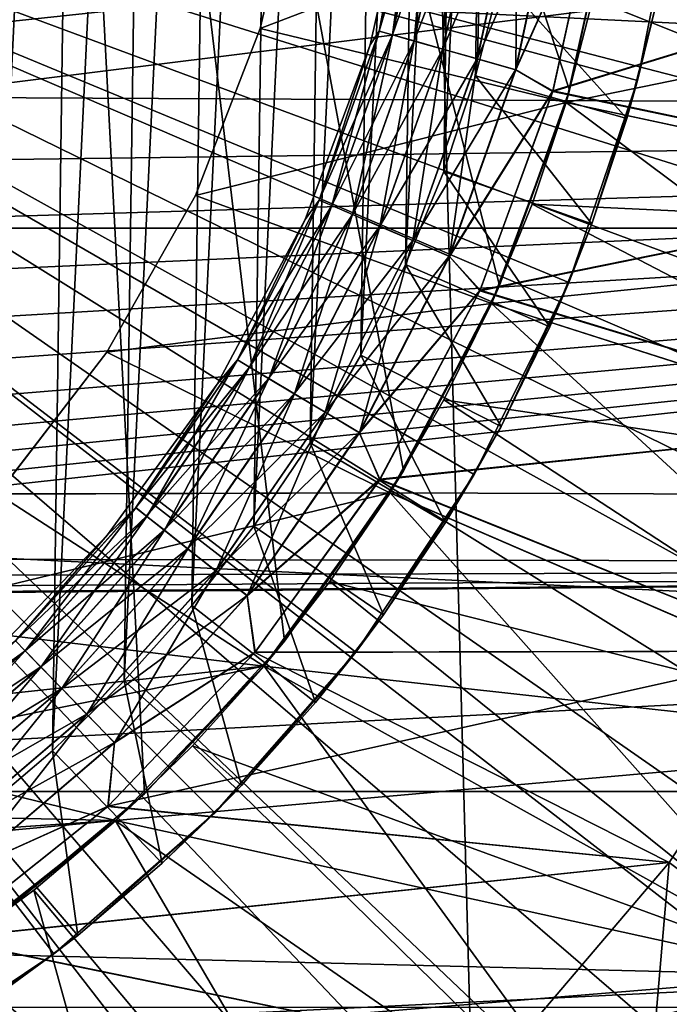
# Model space of a CAD drawing. Header units: metres. Extents: x -104 to 104, y -68 to 90.
# Tile 304 of 656: x 1.53 to 2.56, y -5.86 to -4.29. Entities that reach past the tile are written whole.
import ezdxf

# ---------------------------------------------------------------- set-up
doc = ezdxf.new("R2010")
doc.units = ezdxf.units.M
doc.layers.add('solid_FIT-BATH-153_SW0002', color=7, linetype='CONTINUOUS')

msp = doc.modelspace()

# ---------------------------------------------------------------- linework, layer by layer
at = {"layer": 'solid_FIT-BATH-153_SW0002'}
for points in [[(3, -33.664112, 59.796501), (-3, 21.43195, 59.796501), (-1.503199, 21.284964, 59.796501)], [(3, -33.664112, 59.796501), (-3, -33.664112, 59.796501), (-3, 21.43195, 59.796501)], [(3, -33.664112, 59.796501), (1.506204, 21.28516, 59.796501), (3, 21.43195, 59.796501)], [(3, -33.664112, 59.796501), (-1.503199, 21.284964, 59.796501), (0, 21.235888, 59.796501)], [(3, -33.664112, 59.796501), (0, 21.235888, 59.796501), (1.506204, 21.28516, 59.796501)], [(3, 18.675392, 72.796501), (-3, -33.664112, 72.796501), (3, -33.664112, 72.796501)], [(-3, 18.675392, 72.796501), (-3, -33.664112, 72.796501), (3, 18.675392, 72.796501)], [(1.527979, -1.735405, -9.892174), (1.471724, -5.73501, -9.892174), (1.471724, -5.73501, -14.092174)], [(1.527979, -1.735405, -9.892174), (1.726351, -5.522289, -9.892174), (1.471724, -5.73501, -9.892174)], [(1.527979, -1.735405, -14.092174), (1.527979, -1.735405, -9.892174), (1.471724, -5.73501, -14.092174)], [(1.471812, -5.728782, -14.163383), (1.527979, -1.735405, -14.092174), (1.471724, -5.73501, -14.092174)], [(1.471812, -5.728782, -14.163383), (1.527892, -1.741634, -14.163383), (1.527979, -1.735405, -14.092174)], [(1.527979, -1.735405, -9.892174), (2.47304, -4.079985, -9.892174), (2.403327, -4.402458, -9.892174)], [(1.527979, -1.735405, -9.892174), (2.403327, -4.402458, -9.892174), (2.291496, -4.713557, -9.892174)], [(1.527979, -1.735405, -9.892174), (2.291496, -4.713557, -9.892174), (2.1389, -5.00831, -9.892174)], [(1.527979, -1.735405, -9.892174), (2.1389, -5.00831, -9.892174), (1.949426, -5.279212, -9.892174)], [(1.527979, -1.735405, -9.892174), (1.949426, -5.279212, -9.892174), (1.726351, -5.522289, -9.892174)], [(1.457348, -5.557565, 31.907827), (1.628138, -2.019548, 31.907827), (1.508513, -1.912292, 31.907827)], [(1.457348, -5.557565, 31.907827), (1.57991, -5.453731, 31.907827), (1.628138, -2.019548, 31.907827)], [(1.57991, -5.453731, 31.907827), (1.739541, -2.134113, 31.907827), (1.628138, -2.019548, 31.907827)], [(1.57991, -5.453731, 31.907827), (1.694475, -5.342346, 31.907827), (1.739541, -2.134113, 31.907827)], [(1.694475, -5.342346, 31.907827), (1.843372, -2.256652, 31.907827), (1.739541, -2.134113, 31.907827)], [(1.694475, -5.342346, 31.907827), (1.801711, -5.222765, 31.907827), (1.843372, -2.256652, 31.907827)], [(1.801711, -5.222765, 31.907827), (1.938646, -2.385909, 31.907827), (1.843372, -2.256652, 31.907827)], [(1.801711, -5.222765, 31.907827), (1.900583, -5.09623, 31.907827), (1.938646, -2.385909, 31.907827)], [(1.900583, -5.09623, 31.907827), (2.024498, -2.520952, 31.907827), (1.938646, -2.385909, 31.907827)], [(1.900583, -5.09623, 31.907827), (1.990189, -4.963662, 31.907827), (2.024498, -2.520952, 31.907827)], [(1.990189, -4.963662, 31.907827), (2.10145, -2.66251, 31.907827), (2.024498, -2.520952, 31.907827)], [(1.990189, -4.963662, 31.907827), (2.071075, -4.824347, 31.907827), (2.10145, -2.66251, 31.907827)], [(2.071075, -4.824347, 31.907827), (2.168531, -2.808635, 31.907827), (2.10145, -2.66251, 31.907827)], [(2.071075, -4.824347, 31.907827), (2.142223, -4.680187, 31.907827), (2.168531, -2.808635, 31.907827)], [(2.142223, -4.680187, 31.907827), (2.2251, -2.958257, 31.907827), (2.168531, -2.808635, 31.907827)], [(2.142223, -4.680187, 31.907827), (2.202969, -4.532225, 31.907827), (2.2251, -2.958257, 31.907827)], [(2.202969, -4.532225, 31.907827), (2.27153, -3.112083, 31.907827), (2.2251, -2.958257, 31.907827)], [(2.202969, -4.532225, 31.907827), (2.253704, -4.379769, 31.907827), (2.27153, -3.112083, 31.907827)], [(2.253704, -4.379769, 31.907827), (2.293877, -4.224632, 31.907827), (2.27153, -3.112083, 31.907827)], [(9.205288, -4.622046, -36.203499), (-9.25, -3.714112, -36.203499), (9.25, -3.714112, -36.203499)], [(-9.20529, -4.622032, -36.203499), (-9.25, -3.714112, -36.203499), (9.205288, -4.622046, -36.203499)], [(0, -3.714112, 36.907825), (1.838655, -5.552413, 35.345589), (1.582536, -5.777018, 35.345589)], [(0, -3.714112, 36.907825), (1.582536, -5.777018, 35.345589), (1.300216, -5.965653, 35.345589)], [(0, -3.714112, 36.907825), (2.062801, -5.296785, 35.345589), (1.838655, -5.552413, 35.345589)], [(0, -3.714112, 36.907825), (2.251579, -5.014264, 35.345589), (2.062801, -5.296785, 35.345589)], [(0, -3.714112, 36.907825), (2.402163, -4.708905, 35.345589), (2.251579, -5.014264, 35.345589)], [(0, -3.714112, 36.907825), (2.511424, -4.386979, 35.345589), (2.402163, -4.708905, 35.345589)], [(0, -3.714112, 36.907825), (2.577745, -4.053564, 35.345589), (2.511424, -4.386979, 35.345589)], [(0, -3.714112, 38.063175), (8.365584, -4.5648, 37.916401), (8.397934, -4.140002, 37.916401)], [(0, -3.714112, 38.063175), (8.236603, -5.406758, 37.916401), (8.311762, -4.987413, 37.916401)], [(0, -3.714112, 38.063175), (8.023104, -6.231349, 37.916401), (8.140301, -5.821759, 37.916401)], [(0, -3.714112, 38.063175), (7.727279, -7.030109, 37.916401), (7.885312, -6.634477, 37.916401)], [(0, -3.714112, 38.063175), (7.352163, -7.794844, 37.916401), (7.54941, -7.41723, 37.916401)], [(0, -3.714112, 38.063175), (6.901606, -8.517706, 37.916401), (7.136043, -8.161983, 37.916401)], [(0, -3.714112, 38.063175), (8.311762, -4.987413, 37.916401), (8.365584, -4.5648, 37.916401)], [(0, -3.714112, 38.063175), (8.140301, -5.821759, 37.916401), (8.236603, -5.406758, 37.916401)], [(0, -3.714112, 38.063175), (7.885312, -6.634477, 37.916401), (8.023104, -6.231349, 37.916401)], [(0, -3.714112, 38.063175), (7.54941, -7.41723, 37.916401), (7.727279, -7.030109, 37.916401)], [(0, -3.714112, 38.063175), (7.136043, -8.161983, 37.916401), (7.352163, -7.794844, 37.916401)], [(0, -3.714112, 38.063175), (6.649452, -8.861097, 37.916401), (6.901606, -8.517706, 37.916401)], [(0, -3.714112, 38.063175), (6.38023, -9.191278, 37.916401), (6.649452, -8.861097, 37.916401)], [(0, -3.714112, 38.063175), (6.09463, -9.507398, 37.916401), (6.38023, -9.191278, 37.916401)], [(0, -3.714112, 38.063175), (5.793386, -9.808646, 37.916401), (6.09463, -9.507398, 37.916401)], [(0, -3.714112, 38.063175), (5.477271, -10.094252, 37.916401), (5.793386, -9.808646, 37.916401)], [(0, -3.714112, 38.063175), (5.147096, -10.36348, 37.916401), (5.477271, -10.094252, 37.916401)], [(0, -3.714112, 38.063175), (4.447989, -10.850081, 37.916401), (4.803708, -10.615639, 37.916401)], [(0, -3.714112, 38.063175), (4.080853, -11.066208, 37.916401), (4.447989, -10.850081, 37.916401)], [(0, -3.714112, 38.063175), (3.703243, -11.263461, 37.916401), (4.080853, -11.066208, 37.916401)], [(0, -3.714112, 38.063175), (3.316125, -11.441336, 37.916401), (3.703243, -11.263461, 37.916401)], [(0, -3.714112, 38.063175), (2.920496, -11.599376, 37.916401), (3.316125, -11.441336, 37.916401)], [(0, -3.714112, 38.063175), (2.51737, -11.737174, 37.916401), (2.920496, -11.599376, 37.916401)], [(0, -3.714112, 38.063175), (2.107781, -11.854378, 37.916401), (2.51737, -11.737174, 37.916401)], [(0, -3.714112, 38.063175), (1.692783, -11.950686, 37.916401), (2.107781, -11.854378, 37.916401)], [(0, -3.714112, 38.063175), (1.273439, -12.025852, 37.916401), (1.692783, -11.950686, 37.916401)], [(0, -3.714112, 38.063175), (4.803708, -10.615639, 37.916401), (5.147096, -10.36348, 37.916401)], [(1.326868, -4.413618, -14.886429), (6.911781, -4.441632, -14.886429), (6.95, -3.714112, -14.886429)], [(1.326868, -4.413618, -14.886429), (6.95, -3.714112, -14.886429), (1.377523, -4.307738, -14.886429)], [(1.377523, -4.307738, -14.886429), (6.95, -3.714112, -14.886429), (1.419861, -4.197633, -14.886429)], [(1.910844, -4.304455, -9.392174), (1.975276, -4.027368, -9.392174), (1.910849, -4.304437, -8.592174)], [(2.471524, -4.090128, -9.392174), (1.975276, -4.027368, -9.392174), (1.910844, -4.304455, -9.392174)], [(1.910849, -4.304437, -8.592174), (1.975277, -4.027358, -8.592174), (2.471523, -4.090139, -8.592174)], [(1.975276, -4.027368, -9.392174), (1.975277, -4.027358, -8.592174), (1.910849, -4.304437, -8.592174)], [(2.085885, -4.330317, 9.107826), (2.150364, -4.040549, 9.107826), (2.100001, -4.308583, 9.174582)], [(2.150364, -4.040549, 7.707827), (2.150364, -4.040549, 9.107826), (2.085885, -4.330317, 9.107826)], [(2.085885, -4.330317, 7.707827), (2.150364, -4.040549, 7.707827), (2.085885, -4.330317, 9.107826)], [(2.099929, -4.308563, 7.641398), (2.150364, -4.040549, 7.707827), (2.085885, -4.330317, 7.707827)], [(2.099929, -4.308563, 7.641398), (2.159555, -4.029381, 7.641398), (2.150364, -4.040549, 7.707827)], [(2.181469, -4.03258, 7.577904), (2.159555, -4.029381, 7.641398), (2.099929, -4.308563, 7.641398)], [(2.121238, -4.314595, 7.577904), (2.181469, -4.03258, 7.577904), (2.099929, -4.308563, 7.641398)], [(2.100001, -4.308583, 9.174582), (2.159629, -4.029392, 9.174582), (2.121378, -4.314634, 9.238052)], [(2.150364, -4.040549, 9.107826), (2.159629, -4.029392, 9.174582), (2.100001, -4.308583, 9.174582)], [(2.216826, -4.037742, 7.520937), (2.181469, -4.03258, 7.577904), (2.121238, -4.314595, 7.577904)], [(2.155619, -4.324327, 7.520937), (2.216826, -4.037742, 7.520937), (2.121238, -4.314595, 7.577904)], [(2.159629, -4.029392, 9.174582), (2.181613, -4.032601, 9.238052), (2.121378, -4.314634, 9.238052)], [(2.121378, -4.314634, 9.238052), (2.181613, -4.032601, 9.238052), (2.155821, -4.324384, 9.294979)], [(2.263851, -4.044607, 7.473361), (2.216826, -4.037742, 7.520937), (2.155619, -4.324327, 7.520937)], [(2.181613, -4.032601, 9.238052), (2.217034, -4.037772, 9.294979), (2.155821, -4.324384, 9.294979)], [(2.155821, -4.324384, 9.294979), (2.217034, -4.037772, 9.294979), (2.201598, -4.337343, 9.342502)], [(2.217034, -4.037772, 9.294979), (2.264111, -4.044645, 9.342502), (2.201598, -4.337343, 9.342502)], [(2.201345, -4.337272, 7.473361), (2.263851, -4.044607, 7.473361), (2.155619, -4.324327, 7.520937)], [(2.32018, -4.052831, 7.437565), (2.263851, -4.044607, 7.473361), (2.201345, -4.337272, 7.473361)], [(2.256119, -4.352777, 7.437565), (2.32018, -4.052831, 7.437565), (2.201345, -4.337272, 7.473361)], [(2.201598, -4.337343, 9.342502), (2.264111, -4.044645, 9.342502), (2.256411, -4.352859, 9.378234)], [(2.382984, -4.061999, 7.415348), (2.32018, -4.052831, 7.437565), (2.256119, -4.352777, 7.437565)], [(2.264111, -4.044645, 9.342502), (2.32048, -4.052874, 9.378234), (2.256411, -4.352859, 9.378234)], [(2.256411, -4.352859, 9.378234), (2.32048, -4.052874, 9.378234), (2.317505, -4.370154, 9.400379)], [(2.32048, -4.052874, 9.378234), (2.383309, -4.062047, 9.400379), (2.317505, -4.370154, 9.400379)], [(2.511424, -4.386979, 35.345589), (2.577745, -4.053564, 35.345589), (2.538444, -4.276518, 31.657827)], [(2.317189, -4.370065, 7.415348), (2.382984, -4.061999, 7.415348), (2.256119, -4.352777, 7.437565)], [(2.448292, -4.077875, 7.407826), (2.382984, -4.061999, 7.415348), (2.317189, -4.370065, 7.415348)], [(2.317505, -4.370154, 9.400379), (2.383309, -4.062047, 9.400379), (2.448231, -4.078257, 9.407826)], [(2.376785, -4.403885, 7.407826), (2.448292, -4.077875, 7.407826), (2.317189, -4.370065, 7.415348)], [(2.317505, -4.370154, 9.400379), (2.448231, -4.078257, 9.407826), (2.376606, -4.404504, 9.407826)], [(2.376606, -4.404504, 9.407826), (2.448231, -4.078257, 9.407826), (3.168643, -4.160703, 9.407826)], [(3.168644, -4.160692, 7.407826), (2.448292, -4.077875, 7.407826), (2.376785, -4.403885, 7.407826)], [(2.403327, -4.402458, -9.892174), (2.47304, -4.079985, -9.892174), (2.471524, -4.090128, -9.392174)], [(2.397554, -4.422302, -9.392174), (2.471524, -4.090128, -9.392174), (1.910844, -4.304455, -9.392174)], [(1.910849, -4.304437, -8.592174), (2.471523, -4.090139, -8.592174), (2.397548, -4.422325, -8.592174)], [(2.397548, -4.422325, -8.592174), (2.471523, -4.090139, -8.592174), (2.397554, -4.422302, -4.192173)], [(2.397554, -4.422302, -4.192173), (2.471524, -4.090128, -4.192173), (3.465703, -4.202571, -4.192173)], [(2.471523, -4.090139, -8.592174), (2.471524, -4.090128, -4.192173), (2.397554, -4.422302, -4.192173)], [(2.403327, -4.402458, -9.892174), (2.471524, -4.090128, -9.392174), (2.397554, -4.422302, -9.392174)], [(2.440291, -4.257233, 5.407826), (2.471659, -4.089483, 5.407826), (3.37748, -4.632061, 6.407826)], [(2.471659, -4.089483, 5.407826), (3.465861, -4.201766, 6.407826), (3.37748, -4.632061, 6.407826)], [(2.376606, -4.404504, 9.407826), (3.168643, -4.160703, 9.407826), (3.087955, -4.553321, 9.407826)], [(3.08796, -4.553302, 7.407826), (3.168644, -4.160692, 7.407826), (2.376785, -4.403885, 7.407826)], [(2.397554, -4.422302, -4.192173), (3.465703, -4.202571, -4.192173), (3.377451, -4.631997, -4.192173)], [(3.37748, -4.632061, -3.092174), (3.465861, -4.201766, -3.092174), (2.440291, -4.257233, -2.092174)], [(2.494371, -4.447674, 31.657827), (2.293877, -4.224632, 31.907827), (2.253704, -4.379769, 31.907827)], [(2.494371, -4.447674, 31.657827), (2.538444, -4.276518, 31.657827), (2.293877, -4.224632, 31.907827)], [(2.397597, -4.422299, 5.407826), (2.440291, -4.257233, 5.407826), (3.37748, -4.632061, 6.407826)], [(2.440291, -4.257233, -2.092174), (2.440291, -4.257233, 5.407826), (2.397597, -4.422299, 5.407826)], [(2.397597, -4.422299, -2.092174), (2.440291, -4.257233, -2.092174), (2.397597, -4.422299, 5.407826)], [(3.37748, -4.632061, -3.092174), (2.440291, -4.257233, -2.092174), (2.397597, -4.422299, -2.092174)], [(2.511424, -4.386979, 35.345589), (2.538444, -4.276518, 31.657827), (2.494371, -4.447674, 31.657827)], [(1.807518, -4.5701, -9.392174), (1.910844, -4.304455, -9.392174), (1.807534, -4.570068, -8.592174)], [(2.397554, -4.422302, -9.392174), (1.910844, -4.304455, -9.392174), (1.807518, -4.5701, -9.392174)], [(1.807534, -4.570068, -8.592174), (1.910849, -4.304437, -8.592174), (2.397548, -4.422325, -8.592174)], [(1.910844, -4.304455, -9.392174), (1.910849, -4.304437, -8.592174), (1.807534, -4.570068, -8.592174)], [(2.004373, -4.577573, 7.641398), (2.099929, -4.308563, 7.641398), (2.085885, -4.330317, 7.707827)], [(2.121238, -4.314595, 7.577904), (2.099929, -4.308563, 7.641398), (2.004373, -4.577573, 7.641398)], [(2.024711, -4.586334, 7.577904), (2.121238, -4.314595, 7.577904), (2.004373, -4.577573, 7.641398)], [(2.004441, -4.577602, 9.174582), (2.100001, -4.308583, 9.174582), (2.024846, -4.586392, 9.238052)], [(2.085885, -4.330317, 9.107826), (2.100001, -4.308583, 9.174582), (2.004441, -4.577602, 9.174582)], [(2.155619, -4.324327, 7.520937), (2.121238, -4.314595, 7.577904), (2.024711, -4.586334, 7.577904)], [(2.100001, -4.308583, 9.174582), (2.121378, -4.314634, 9.238052), (2.024846, -4.586392, 9.238052)], [(2.024846, -4.586392, 9.238052), (2.121378, -4.314634, 9.238052), (2.057721, -4.600554, 9.294979)], [(2.121378, -4.314634, 9.238052), (2.155821, -4.324384, 9.294979), (2.057721, -4.600554, 9.294979)], [(1.982551, -4.608605, 9.107826), (2.085885, -4.330317, 9.107826), (2.004441, -4.577602, 9.174582)], [(2.085885, -4.330317, 7.707827), (2.085885, -4.330317, 9.107826), (1.982551, -4.608605, 9.107826)], [(1.982551, -4.608605, 7.707827), (2.085885, -4.330317, 7.707827), (1.982551, -4.608605, 9.107826)], [(2.004373, -4.577573, 7.641398), (2.085885, -4.330317, 7.707827), (1.982551, -4.608605, 7.707827)], [(2.057528, -4.600471, 7.520937), (2.155619, -4.324327, 7.520937), (2.024711, -4.586334, 7.577904)], [(2.201345, -4.337272, 7.473361), (2.155619, -4.324327, 7.520937), (2.057528, -4.600471, 7.520937)], [(2.101174, -4.619273, 7.473361), (2.201345, -4.337272, 7.473361), (2.057528, -4.600471, 7.520937)], [(2.057721, -4.600554, 9.294979), (2.155821, -4.324384, 9.294979), (2.101415, -4.619378, 9.342502)], [(2.256119, -4.352777, 7.437565), (2.201345, -4.337272, 7.473361), (2.101174, -4.619273, 7.473361)], [(2.155821, -4.324384, 9.294979), (2.201598, -4.337343, 9.342502), (2.101415, -4.619378, 9.342502)], [(2.101415, -4.619378, 9.342502), (2.201598, -4.337343, 9.342502), (2.153734, -4.641916, 9.378234)], [(2.201598, -4.337343, 9.342502), (2.256411, -4.352859, 9.378234), (2.153734, -4.641916, 9.378234)], [(2.153455, -4.641796, 7.437565), (2.256119, -4.352777, 7.437565), (2.101174, -4.619273, 7.473361)], [(2.317189, -4.370065, 7.415348), (2.256119, -4.352777, 7.437565), (2.153455, -4.641796, 7.437565)], [(2.153734, -4.641916, 9.378234), (2.256411, -4.352859, 9.378234), (2.212047, -4.667037, 9.400379)], [(2.256411, -4.352859, 9.378234), (2.317505, -4.370154, 9.400379), (2.212047, -4.667037, 9.400379)], [(2.211746, -4.666907, 7.415348), (2.317189, -4.370065, 7.415348), (2.153455, -4.641796, 7.437565)], [(2.376785, -4.403885, 7.407826), (2.317189, -4.370065, 7.415348), (2.211746, -4.666907, 7.415348)], [(2.212047, -4.667037, 9.400379), (2.317505, -4.370154, 9.400379), (2.376606, -4.404504, 9.407826)], [(2.438772, -4.61544, 31.657827), (2.253704, -4.379769, 31.907827), (2.202969, -4.532225, 31.907827)], [(2.438772, -4.61544, 31.657827), (2.494371, -4.447674, 31.657827), (2.253704, -4.379769, 31.907827)], [(2.402163, -4.708905, 35.345589), (2.511424, -4.386979, 35.345589), (2.438772, -4.61544, 31.657827)], [(2.511424, -4.386979, 35.345589), (2.494371, -4.447674, 31.657827), (2.438772, -4.61544, 31.657827)], [(1.267689, -4.515852, -14.886429), (6.911781, -4.441632, -14.886429), (1.326868, -4.413618, -14.886429)], [(2.260778, -4.721103, 7.407826), (2.376785, -4.403885, 7.407826), (2.211746, -4.666907, 7.415348)], [(2.212047, -4.667037, 9.400379), (2.376606, -4.404504, 9.407826), (2.260461, -4.72182, 9.407826)], [(2.260461, -4.72182, 9.407826), (2.376606, -4.404504, 9.407826), (3.087955, -4.553321, 9.407826)], [(3.08796, -4.553302, 7.407826), (2.376785, -4.403885, 7.407826), (2.260778, -4.721103, 7.407826)], [(2.291496, -4.713557, -9.892174), (2.403327, -4.402458, -9.892174), (2.397554, -4.422302, -9.392174)], [(2.278915, -4.741865, -9.392174), (2.397554, -4.422302, -9.392174), (1.807518, -4.5701, -9.392174)], [(1.807534, -4.570068, -8.592174), (2.397548, -4.422325, -8.592174), (2.278896, -4.741906, -8.592174)], [(2.278896, -4.741906, -8.592174), (2.397548, -4.422325, -8.592174), (2.278915, -4.741865, -4.192173)], [(2.278915, -4.741865, -4.192173), (2.397554, -4.422302, -4.192173), (3.377451, -4.631997, -4.192173)], [(2.397548, -4.422325, -8.592174), (2.397554, -4.422302, -4.192173), (2.278915, -4.741865, -4.192173)], [(2.291496, -4.713557, -9.892174), (2.397554, -4.422302, -9.392174), (2.278915, -4.741865, -9.392174)], [(2.343745, -4.584087, 5.407826), (2.397597, -4.422299, 5.407826), (3.235881, -5.047931, 6.407826)], [(2.397597, -4.422299, -2.092174), (2.397597, -4.422299, 5.407826), (2.343745, -4.584087, 5.407826)], [(2.343745, -4.584087, -2.092174), (2.397597, -4.422299, -2.092174), (2.343745, -4.584087, 5.407826)], [(3.37748, -4.632061, -3.092174), (2.397597, -4.422299, -2.092174), (2.343745, -4.584087, -2.092174)], [(2.397597, -4.422299, 5.407826), (3.37748, -4.632061, 6.407826), (3.235881, -5.047931, 6.407826)], [(0.443416, -5.147075, -14.886429), (6.798091, -5.1589, -14.886429), (6.911781, -4.441632, -14.886429)], [(0.443416, -5.147075, -14.886429), (6.911781, -4.441632, -14.886429), (0.554331, -5.107862, -14.886429)], [(0.554331, -5.107862, -14.886429), (6.911781, -4.441632, -14.886429), (0.662299, -5.059937, -14.886429)], [(0.662299, -5.059937, -14.886429), (6.911781, -4.441632, -14.886429), (0.765515, -5.004054, -14.886429)], [(0.765515, -5.004054, -14.886429), (6.911781, -4.441632, -14.886429), (0.864485, -4.939862, -14.886429)], [(0.864485, -4.939862, -14.886429), (6.911781, -4.441632, -14.886429), (0.958171, -4.868178, -14.886429)], [(0.958171, -4.868178, -14.886429), (6.911781, -4.441632, -14.886429), (1.045457, -4.789708, -14.886429)], [(1.045457, -4.789708, -14.886429), (6.911781, -4.441632, -14.886429), (1.12684, -4.704088, -14.886429)], [(1.12684, -4.704088, -14.886429), (6.911781, -4.441632, -14.886429), (1.201006, -4.61277, -14.886429)], [(1.201006, -4.61277, -14.886429), (6.911781, -4.441632, -14.886429), (1.267689, -4.515852, -14.886429)], [(2.371903, -4.779042, 31.657827), (2.202969, -4.532225, 31.907827), (2.142223, -4.680187, 31.907827)], [(2.371903, -4.779042, 31.657827), (2.438772, -4.61544, 31.657827), (2.202969, -4.532225, 31.907827)], [(2.260461, -4.72182, 9.407826), (3.087955, -4.553321, 9.407826), (2.958565, -4.933401, 9.407826)], [(2.95858, -4.933364, 7.407826), (3.08796, -4.553302, 7.407826), (2.260778, -4.721103, 7.407826)], [(1.666842, -4.819361, -9.392174), (1.807518, -4.5701, -9.392174), (1.666889, -4.819292, -8.592174)], [(2.278915, -4.741865, -9.392174), (1.807518, -4.5701, -9.392174), (1.666842, -4.819361, -9.392174)], [(1.666889, -4.819292, -8.592174), (1.807534, -4.570068, -8.592174), (2.278896, -4.741906, -8.592174)], [(1.807518, -4.5701, -9.392174), (1.807534, -4.570068, -8.592174), (1.666889, -4.819292, -8.592174)], [(1.874521, -4.831809, 7.641398), (2.004373, -4.577573, 7.641398), (1.982551, -4.608605, 7.707827)], [(2.024711, -4.586334, 7.577904), (2.004373, -4.577573, 7.641398), (1.874521, -4.831809, 7.641398)], [(1.893542, -4.84315, 7.577904), (2.024711, -4.586334, 7.577904), (1.874521, -4.831809, 7.641398)], [(1.874585, -4.831847, 9.174582), (2.004441, -4.577602, 9.174582), (1.893667, -4.843225, 9.238052)], [(1.982551, -4.608605, 9.107826), (2.004441, -4.577602, 9.174582), (1.874585, -4.831847, 9.174582)], [(2.057528, -4.600471, 7.520937), (2.024711, -4.586334, 7.577904), (1.893542, -4.84315, 7.577904)], [(2.004441, -4.577602, 9.174582), (2.024846, -4.586392, 9.238052), (1.893667, -4.843225, 9.238052)], [(1.893667, -4.843225, 9.238052), (2.024846, -4.586392, 9.238052), (1.924413, -4.861557, 9.294979)], [(2.024846, -4.586392, 9.238052), (2.057721, -4.600554, 9.294979), (1.924413, -4.861557, 9.294979)], [(2.278884, -4.742064, 5.407826), (2.343745, -4.584087, 5.407826), (3.235881, -5.047931, 6.407826)], [(2.343745, -4.584087, -2.092174), (2.343745, -4.584087, 5.407826), (2.278884, -4.742064, 5.407826)], [(2.278884, -4.742064, -2.092174), (2.343745, -4.584087, -2.092174), (2.278884, -4.742064, 5.407826)], [(3.235881, -5.047931, -3.092174), (2.343745, -4.584087, -2.092174), (2.278884, -4.742064, -2.092174)], [(3.235881, -5.047931, -3.092174), (3.37748, -4.632061, -3.092174), (2.343745, -4.584087, -2.092174)], [(1.924232, -4.86145, 7.520937), (2.057528, -4.600471, 7.520937), (1.893542, -4.84315, 7.577904)], [(2.101174, -4.619273, 7.473361), (2.057528, -4.600471, 7.520937), (1.924232, -4.86145, 7.520937)], [(1.924413, -4.861557, 9.294979), (2.057721, -4.600554, 9.294979), (1.965276, -4.885922, 9.342502)], [(2.057721, -4.600554, 9.294979), (2.101415, -4.619378, 9.342502), (1.965276, -4.885922, 9.342502)], [(1.842285, -4.870231, 9.107826), (1.982551, -4.608605, 9.107826), (1.874585, -4.831847, 9.174582)], [(1.982551, -4.608605, 7.707827), (1.982551, -4.608605, 9.107826), (1.842285, -4.870231, 9.107826)], [(1.842285, -4.870231, 7.707827), (1.982551, -4.608605, 7.707827), (1.842285, -4.870231, 9.107826)], [(1.874521, -4.831809, 7.641398), (1.982551, -4.608605, 7.707827), (1.842285, -4.870231, 7.707827)], [(1.96505, -4.885788, 7.473361), (2.101174, -4.619273, 7.473361), (1.924232, -4.86145, 7.520937)], [(2.153455, -4.641796, 7.437565), (2.101174, -4.619273, 7.473361), (1.96505, -4.885788, 7.473361)], [(1.965276, -4.885922, 9.342502), (2.101415, -4.619378, 9.342502), (2.014205, -4.915097, 9.378234)], [(2.101415, -4.619378, 9.342502), (2.153734, -4.641916, 9.378234), (2.014205, -4.915097, 9.378234)], [(2.402163, -4.708905, 35.345589), (2.438772, -4.61544, 31.657827), (2.371903, -4.779042, 31.657827)], [(-9.20529, -4.622032, -36.203499), (9.205288, -4.622046, -36.203499), (9.072252, -5.518533, -36.203499)], [(-9.20529, -4.622032, -36.203499), (9.072252, -5.518533, -36.203499), (-9.072257, -5.518507, -36.203499)], [(2.278915, -4.741865, -4.192173), (3.377451, -4.631997, -4.192173), (3.23593, -5.047709, -4.192173)], [(2.013945, -4.914942, 7.437565), (2.153455, -4.641796, 7.437565), (1.96505, -4.885788, 7.473361)], [(2.211746, -4.666907, 7.415348), (2.153455, -4.641796, 7.437565), (2.013945, -4.914942, 7.437565)], [(2.014205, -4.915097, 9.378234), (2.153734, -4.641916, 9.378234), (2.068741, -4.947614, 9.400379)], [(2.153734, -4.641916, 9.378234), (2.212047, -4.667037, 9.400379), (2.068741, -4.947614, 9.400379)], [(2.06846, -4.947446, 7.415348), (2.211746, -4.666907, 7.415348), (2.013945, -4.914942, 7.437565)], [(2.260778, -4.721103, 7.407826), (2.211746, -4.666907, 7.415348), (2.06846, -4.947446, 7.415348)], [(2.068741, -4.947614, 9.400379), (2.212047, -4.667037, 9.400379), (2.260461, -4.72182, 9.407826)], [(2.294075, -4.937722, 31.657827), (2.142223, -4.680187, 31.907827), (2.071075, -4.824347, 31.907827)], [(2.294075, -4.937722, 31.657827), (2.371903, -4.779042, 31.657827), (2.142223, -4.680187, 31.907827)], [(2.1389, -5.00831, -9.892174), (2.291496, -4.713557, -9.892174), (2.278915, -4.741865, -9.392174)], [(2.251579, -5.014264, 35.345589), (2.402163, -4.708905, 35.345589), (2.294075, -4.937722, 31.657827)], [(2.402163, -4.708905, 35.345589), (2.371903, -4.779042, 31.657827), (2.294075, -4.937722, 31.657827)], [(2.101374, -5.021717, 7.407826), (2.260778, -4.721103, 7.407826), (2.06846, -4.947446, 7.415348)], [(2.068741, -4.947614, 9.400379), (2.260461, -4.72182, 9.407826), (2.100941, -5.02241, 9.407826)], [(2.100941, -5.02241, 9.407826), (2.260461, -4.72182, 9.407826), (2.958565, -4.933401, 9.407826)], [(2.95858, -4.933364, 7.407826), (2.260778, -4.721103, 7.407826), (2.101374, -5.021717, 7.407826)], [(2.117318, -5.043372, -9.392174), (2.278915, -4.741865, -9.392174), (1.666842, -4.819361, -9.392174)], [(1.666889, -4.819292, -8.592174), (2.278896, -4.741906, -8.592174), (2.117274, -5.043442, -8.592174)], [(2.117274, -5.043442, -8.592174), (2.278896, -4.741906, -8.592174), (2.117318, -5.043372, -4.192173)], [(2.117318, -5.043372, -4.192173), (2.278915, -4.741865, -4.192173), (3.23593, -5.047709, -4.192173)], [(2.278896, -4.741906, -8.592174), (2.278915, -4.741865, -4.192173), (2.117318, -5.043372, -4.192173)], [(2.1389, -5.00831, -9.892174), (2.278915, -4.741865, -9.392174), (2.117318, -5.043372, -9.392174)], [(2.203279, -4.895452, 5.407826), (2.278884, -4.742064, 5.407826), (3.042919, -5.44346, 6.407826)], [(2.278884, -4.742064, -2.092174), (2.278884, -4.742064, 5.407826), (2.203279, -4.895452, 5.407826)], [(2.203279, -4.895452, -2.092174), (2.278884, -4.742064, -2.092174), (2.203279, -4.895452, 5.407826)], [(3.235881, -5.047931, -3.092174), (2.278884, -4.742064, -2.092174), (2.203279, -4.895452, -2.092174)], [(2.278884, -4.742064, 5.407826), (3.235881, -5.047931, 6.407826), (3.042919, -5.44346, 6.407826)], [(1.492649, -5.045206, -9.392174), (1.666842, -4.819361, -9.392174), (1.492698, -5.045147, -8.592174)], [(2.117318, -5.043372, -9.392174), (1.666842, -4.819361, -9.392174), (1.492649, -5.045206, -9.392174)], [(1.492698, -5.045147, -8.592174), (1.666889, -4.819292, -8.592174), (2.117274, -5.043442, -8.592174)], [(1.666842, -4.819361, -9.392174), (1.666889, -4.819292, -8.592174), (1.492698, -5.045147, -8.592174)], [(2.205646, -5.090748, 31.657827), (2.071075, -4.824347, 31.907827), (1.990189, -4.963662, 31.907827)], [(2.205646, -5.090748, 31.657827), (2.294075, -4.937722, 31.657827), (2.071075, -4.824347, 31.907827)], [(1.712595, -5.066921, 7.641398), (1.874521, -4.831809, 7.641398), (1.842285, -4.870231, 7.707827)], [(1.893542, -4.84315, 7.577904), (1.874521, -4.831809, 7.641398), (1.712595, -5.066921, 7.641398)], [(1.712654, -5.066967, 9.174582), (1.874585, -4.831847, 9.174582), (1.730088, -5.080739, 9.238052)], [(1.842285, -4.870231, 9.107826), (1.874585, -4.831847, 9.174582), (1.712654, -5.066967, 9.174582)], [(1.874585, -4.831847, 9.174582), (1.893667, -4.843225, 9.238052), (1.730088, -5.080739, 9.238052)], [(1.729973, -5.080648, 7.577904), (1.893542, -4.84315, 7.577904), (1.712595, -5.066921, 7.641398)], [(1.924232, -4.86145, 7.520937), (1.893542, -4.84315, 7.577904), (1.729973, -5.080648, 7.577904)], [(1.730088, -5.080739, 9.238052), (1.893667, -4.843225, 9.238052), (1.758177, -5.102927, 9.294979)], [(1.893667, -4.843225, 9.238052), (1.924413, -4.861557, 9.294979), (1.758177, -5.102927, 9.294979)], [(1.667701, -5.110321, 9.107826), (1.842285, -4.870231, 9.107826), (1.712654, -5.066967, 9.174582)], [(1.842285, -4.870231, 7.707827), (1.842285, -4.870231, 9.107826), (1.667701, -5.110321, 9.107826)], [(1.667701, -5.110321, 7.707827), (1.842285, -4.870231, 7.707827), (1.667701, -5.110321, 9.107826)], [(1.712595, -5.066921, 7.641398), (1.842285, -4.870231, 7.707827), (1.667701, -5.110321, 7.707827)], [(1.758013, -5.102797, 7.520937), (1.924232, -4.86145, 7.520937), (1.729973, -5.080648, 7.577904)], [(1.96505, -4.885788, 7.473361), (1.924232, -4.86145, 7.520937), (1.758013, -5.102797, 7.520937)], [(1.758177, -5.102927, 9.294979), (1.924413, -4.861557, 9.294979), (1.795511, -5.132418, 9.342502)], [(1.924413, -4.861557, 9.294979), (1.965276, -4.885922, 9.342502), (1.795511, -5.132418, 9.342502)], [(1.795305, -5.132255, 7.473361), (1.96505, -4.885788, 7.473361), (1.758013, -5.102797, 7.520937)], [(2.013945, -4.914942, 7.437565), (1.96505, -4.885788, 7.473361), (1.795305, -5.132255, 7.473361)], [(1.795511, -5.132418, 9.342502), (1.965276, -4.885922, 9.342502), (1.840214, -5.167729, 9.378234)], [(1.965276, -4.885922, 9.342502), (2.014205, -4.915097, 9.378234), (1.840214, -5.167729, 9.378234)], [(2.117408, -5.043241, 5.407826), (2.203279, -4.895452, 5.407826), (3.042919, -5.44346, 6.407826)], [(2.203279, -4.895452, -2.092174), (2.203279, -4.895452, 5.407826), (2.117408, -5.043241, 5.407826)], [(2.117408, -5.043241, -2.092174), (2.203279, -4.895452, -2.092174), (2.117408, -5.043241, 5.407826)], [(3.042919, -5.44346, -3.092174), (2.203279, -4.895452, -2.092174), (2.117408, -5.043241, -2.092174)], [(3.042919, -5.44346, -3.092174), (3.235881, -5.047931, -3.092174), (2.203279, -4.895452, -2.092174)], [(1.839976, -5.167541, 7.437565), (2.013945, -4.914942, 7.437565), (1.795305, -5.132255, 7.473361)], [(2.06846, -4.947446, 7.415348), (2.013945, -4.914942, 7.437565), (1.839976, -5.167541, 7.437565)], [(1.840214, -5.167729, 9.378234), (2.014205, -4.915097, 9.378234), (1.890039, -5.207087, 9.400379)], [(2.014205, -4.915097, 9.378234), (2.068741, -4.947614, 9.400379), (1.890039, -5.207087, 9.400379)], [(2.100941, -5.02241, 9.407826), (2.958565, -4.933401, 9.407826), (2.781912, -5.295507, 9.407826)], [(2.781956, -5.295431, 7.407826), (2.95858, -4.933364, 7.407826), (2.101374, -5.021717, 7.407826)], [(1.889781, -5.206883, 7.415348), (2.06846, -4.947446, 7.415348), (1.839976, -5.167541, 7.437565)], [(2.101374, -5.021717, 7.407826), (2.06846, -4.947446, 7.415348), (1.889781, -5.206883, 7.415348)], [(1.890039, -5.207087, 9.400379), (2.068741, -4.947614, 9.400379), (2.100941, -5.02241, 9.407826)], [(2.251579, -5.014264, 35.345589), (2.294075, -4.937722, 31.657827), (2.205646, -5.090748, 31.657827)], [(2.107024, -5.237413, 31.657827), (1.990189, -4.963662, 31.907827), (1.900583, -5.09623, 31.907827)], [(2.107024, -5.237413, 31.657827), (2.205646, -5.090748, 31.657827), (1.990189, -4.963662, 31.907827)], [(1.949426, -5.279212, -9.892174), (2.1389, -5.00831, -9.892174), (2.117318, -5.043372, -9.392174)], [(1.90257, -5.296995, 7.407826), (2.101374, -5.021717, 7.407826), (1.889781, -5.206883, 7.415348)], [(1.890039, -5.207087, 9.400379), (2.100941, -5.02241, 9.407826), (1.902072, -5.297598, 9.407826)], [(1.902072, -5.297598, 9.407826), (2.100941, -5.02241, 9.407826), (2.781912, -5.295507, 9.407826)], [(2.781956, -5.295431, 7.407826), (2.101374, -5.021717, 7.407826), (1.90257, -5.296995, 7.407826)], [(2.062801, -5.296785, 35.345589), (2.251579, -5.014264, 35.345589), (2.107024, -5.237413, 31.657827)], [(2.251579, -5.014264, 35.345589), (2.205646, -5.090748, 31.657827), (2.107024, -5.237413, 31.657827)], [(2.117318, -5.043372, -9.392174), (1.492649, -5.045206, -9.392174), (1.288424, -5.243736, -9.392174)], [(1.91677, -5.319068, -9.392174), (2.117318, -5.043372, -9.392174), (1.288424, -5.243736, -9.392174)], [(1.492698, -5.045147, -8.592174), (2.117274, -5.043442, -8.592174), (1.916718, -5.319134, -8.592174)], [(1.916718, -5.319134, -8.592174), (2.117274, -5.043442, -8.592174), (1.91677, -5.319068, -4.192173)], [(1.91677, -5.319068, -4.192173), (2.117318, -5.043372, -4.192173), (3.042716, -5.443763, -4.192173)], [(2.117274, -5.043442, -8.592174), (2.117318, -5.043372, -4.192173), (1.91677, -5.319068, -4.192173)], [(1.949426, -5.279212, -9.892174), (2.117318, -5.043372, -9.392174), (1.91677, -5.319068, -9.392174)], [(2.021836, -5.184546, 5.407826), (2.117408, -5.043241, 5.407826), (2.802289, -5.811056, 6.407826)], [(2.117408, -5.043241, -2.092174), (2.117408, -5.043241, 5.407826), (2.021836, -5.184546, 5.407826)], [(2.021836, -5.184546, -2.092174), (2.117408, -5.043241, -2.092174), (2.021836, -5.184546, 5.407826)], [(3.042919, -5.44346, -3.092174), (2.117408, -5.043241, -2.092174), (2.021836, -5.184546, -2.092174)], [(2.117318, -5.043372, -4.192173), (3.23593, -5.047709, -4.192173), (3.042716, -5.443763, -4.192173)], [(2.117408, -5.043241, 5.407826), (3.042919, -5.44346, 6.407826), (2.802289, -5.811056, 6.407826)], [(1.288502, -5.243674, -8.592174), (1.492698, -5.045147, -8.592174), (1.916718, -5.319134, -8.592174)], [(1.521367, -5.278886, 7.641398), (1.712595, -5.066921, 7.641398), (1.667701, -5.110321, 7.707827)], [(1.729973, -5.080648, 7.577904), (1.712595, -5.066921, 7.641398), (1.521367, -5.278886, 7.641398)], [(1.521419, -5.27894, 9.174582), (1.712654, -5.066967, 9.174582), (1.536906, -5.294868, 9.238052)], [(1.667701, -5.110321, 9.107826), (1.712654, -5.066967, 9.174582), (1.521419, -5.27894, 9.174582)], [(1.712654, -5.066967, 9.174582), (1.730088, -5.080739, 9.238052), (1.536906, -5.294868, 9.238052)], [(1.536804, -5.294764, 7.577904), (1.729973, -5.080648, 7.577904), (1.521367, -5.278886, 7.641398)], [(1.758013, -5.102797, 7.520937), (1.729973, -5.080648, 7.577904), (1.536804, -5.294764, 7.577904)], [(1.536906, -5.294868, 9.238052), (1.730088, -5.080739, 9.238052), (1.561859, -5.320534, 9.294979)], [(1.730088, -5.080739, 9.238052), (1.758177, -5.102927, 9.294979), (1.561859, -5.320534, 9.294979)], [(1.561713, -5.320383, 7.520937), (1.758013, -5.102797, 7.520937), (1.536804, -5.294764, 7.577904)], [(1.795305, -5.132255, 7.473361), (1.758013, -5.102797, 7.520937), (1.561713, -5.320383, 7.520937)], [(1.561859, -5.320534, 9.294979), (1.758177, -5.102927, 9.294979), (1.595024, -5.354645, 9.342502)], [(1.758177, -5.102927, 9.294979), (1.795511, -5.132418, 9.342502), (1.595024, -5.354645, 9.342502)], [(1.998667, -5.37704, 31.657827), (1.900583, -5.09623, 31.907827), (1.801711, -5.222765, 31.907827)], [(1.998667, -5.37704, 31.657827), (2.107024, -5.237413, 31.657827), (1.900583, -5.09623, 31.907827)], [(1.462051, -5.324401, 9.107826), (1.667701, -5.110321, 9.107826), (1.521419, -5.27894, 9.174582)], [(1.667701, -5.110321, 7.707827), (1.667701, -5.110321, 9.107826), (1.462051, -5.324401, 9.107826)], [(1.462051, -5.324401, 7.707827), (1.667701, -5.110321, 7.707827), (1.462051, -5.324401, 9.107826)], [(1.521367, -5.278886, 7.641398), (1.667701, -5.110321, 7.707827), (1.462051, -5.324401, 7.707827)], [(1.594841, -5.354456, 7.473361), (1.795305, -5.132255, 7.473361), (1.561713, -5.320383, 7.520937)], [(1.839976, -5.167541, 7.437565), (1.795305, -5.132255, 7.473361), (1.594841, -5.354456, 7.473361)], [(1.595024, -5.354645, 9.342502), (1.795511, -5.132418, 9.342502), (1.634735, -5.395489, 9.378234)], [(1.795511, -5.132418, 9.342502), (1.840214, -5.167729, 9.378234), (1.634735, -5.395489, 9.378234)], [(0.329739, -5.17736, -14.886429), (6.798091, -5.1589, -14.886429), (0.443416, -5.147075, -14.886429)], [(6.798091, -5.1589, -14.886429), (-6.609919, -5.861511, -14.886429), (6.609919, -5.861511, -14.886429)], [(-0.021095, -5.213896, -14.886429), (-6.609919, -5.861511, -14.886429), (6.798091, -5.1589, -14.886429)], [(-0.021095, -5.213896, -14.886429), (6.798091, -5.1589, -14.886429), (0.096834, -5.21097, -14.886429)], [(0.096834, -5.21097, -14.886429), (6.798091, -5.1589, -14.886429), (0.213573, -5.198792, -14.886429)], [(0.213573, -5.198792, -14.886429), (6.798091, -5.1589, -14.886429), (0.329739, -5.17736, -14.886429)], [(1.634524, -5.395272, 7.437565), (1.839976, -5.167541, 7.437565), (1.594841, -5.354456, 7.473361)], [(1.889781, -5.206883, 7.415348), (1.839976, -5.167541, 7.437565), (1.634524, -5.395272, 7.437565)], [(1.634735, -5.395489, 9.378234), (1.840214, -5.167729, 9.378234), (1.678997, -5.441013, 9.400379)], [(1.840214, -5.167729, 9.378234), (1.890039, -5.207087, 9.400379), (1.678997, -5.441013, 9.400379)], [(1.916953, -5.318883, 5.407826), (2.021836, -5.184546, 5.407826), (2.802289, -5.811056, 6.407826)], [(2.021836, -5.184546, -2.092174), (2.021836, -5.184546, 5.407826), (1.916953, -5.318883, 5.407826)], [(1.916953, -5.318883, -2.092174), (2.021836, -5.184546, -2.092174), (1.916953, -5.318883, 5.407826)], [(2.802289, -5.811056, -3.092174), (2.021836, -5.184546, -2.092174), (1.916953, -5.318883, -2.092174)], [(2.802289, -5.811056, -3.092174), (3.042919, -5.44346, -3.092174), (2.021836, -5.184546, -2.092174)], [(1.678768, -5.440778, 7.415348), (1.889781, -5.206883, 7.415348), (1.634524, -5.395272, 7.437565)], [(1.90257, -5.296995, 7.407826), (1.889781, -5.206883, 7.415348), (1.678768, -5.440778, 7.415348)], [(1.678997, -5.441013, 9.400379), (1.890039, -5.207087, 9.400379), (1.902072, -5.297598, 9.407826)], [(1.881075, -5.508982, 31.657827), (1.801711, -5.222765, 31.907827), (1.694475, -5.342346, 31.907827)], [(1.881075, -5.508982, 31.657827), (1.998667, -5.37704, 31.657827), (1.801711, -5.222765, 31.907827)], [(1.91677, -5.319068, -9.392174), (1.288424, -5.243736, -9.392174), (1.057702, -5.411525, -9.392174)], [(1.057828, -5.411446, -8.592174), (1.288502, -5.243674, -8.592174), (1.916718, -5.319134, -8.592174)], [(2.062801, -5.296785, 35.345589), (2.107024, -5.237413, 31.657827), (1.998667, -5.37704, 31.657827)], [(1.536804, -5.294764, 7.577904), (1.521367, -5.278886, 7.641398), (1.304107, -5.464077, 7.641398)], [(1.521419, -5.27894, 9.174582), (1.536906, -5.294868, 9.238052), (1.317428, -5.481952, 9.238052)], [(1.726351, -5.522289, -9.892174), (1.949426, -5.279212, -9.892174), (1.91677, -5.319068, -9.392174)], [(1.31734, -5.481834, 7.577904), (1.536804, -5.294764, 7.577904), (1.304107, -5.464077, 7.641398)], [(1.561713, -5.320383, 7.520937), (1.536804, -5.294764, 7.577904), (1.31734, -5.481834, 7.577904)], [(1.317428, -5.481952, 9.238052), (1.536906, -5.294868, 9.238052), (1.338817, -5.510654, 9.294979)], [(1.536906, -5.294868, 9.238052), (1.561859, -5.320534, 9.294979), (1.338817, -5.510654, 9.294979)], [(1.668297, -5.542294, 9.407826), (1.902072, -5.297598, 9.407826), (2.561926, -5.63147, 9.407826)], [(1.678997, -5.441013, 9.400379), (1.902072, -5.297598, 9.407826), (1.668297, -5.542294, 9.407826)], [(2.781956, -5.295431, 7.407826), (1.90257, -5.296995, 7.407826), (1.66888, -5.541763, 7.407826)], [(2.561974, -5.631401, 7.407826), (2.781956, -5.295431, 7.407826), (1.66888, -5.541763, 7.407826)], [(1.66888, -5.541763, 7.407826), (1.90257, -5.296995, 7.407826), (1.678768, -5.440778, 7.415348)], [(1.838655, -5.552413, 35.345589), (2.062801, -5.296785, 35.345589), (1.881075, -5.508982, 31.657827)], [(2.062801, -5.296785, 35.345589), (1.998667, -5.37704, 31.657827), (1.881075, -5.508982, 31.657827)], [(1.902072, -5.297598, 9.407826), (2.781912, -5.295507, 9.407826), (2.561926, -5.63147, 9.407826)], [(2.802289, -5.811056, 9.707827), (2.561926, -5.63147, 9.407826), (2.781912, -5.295507, 9.407826)], [(1.91677, -5.319068, -9.392174), (1.057702, -5.411525, -9.392174), (0.804664, -5.545057, -9.392174)], [(1.680579, -5.564844, -9.392174), (1.91677, -5.319068, -9.392174), (0.804664, -5.545057, -9.392174)], [(1.057828, -5.411446, -8.592174), (1.916718, -5.319134, -8.592174), (1.680471, -5.564935, -8.592174)], [(1.338692, -5.510486, 7.520937), (1.561713, -5.320383, 7.520937), (1.31734, -5.481834, 7.577904)], [(1.594841, -5.354456, 7.473361), (1.561713, -5.320383, 7.520937), (1.338692, -5.510486, 7.520937)], [(1.338817, -5.510654, 9.294979), (1.561859, -5.320534, 9.294979), (1.367246, -5.548802, 9.342502)], [(1.561859, -5.320534, 9.294979), (1.595024, -5.354645, 9.342502), (1.367246, -5.548802, 9.342502)], [(1.680471, -5.564935, -8.592174), (1.916718, -5.319134, -8.592174), (1.680579, -5.564844, -4.192173)], [(1.680579, -5.564844, -4.192173), (1.91677, -5.319068, -4.192173), (3.042716, -5.443763, -4.192173)], [(1.916718, -5.319134, -8.592174), (1.91677, -5.319068, -4.192173), (1.680579, -5.564844, -4.192173)], [(1.726351, -5.522289, -9.892174), (1.91677, -5.319068, -9.392174), (1.680579, -5.564844, -9.392174)], [(1.803061, -5.445866, 5.407826), (1.916953, -5.318883, 5.407826), (2.51755, -6.14556, 6.407826)], [(1.916953, -5.318883, -2.092174), (1.916953, -5.318883, 5.407826), (1.803061, -5.445866, 5.407826)], [(1.803061, -5.445866, -2.092174), (1.916953, -5.318883, -2.092174), (1.803061, -5.445866, 5.407826)], [(2.802289, -5.811056, -3.092174), (1.916953, -5.318883, -2.092174), (1.803061, -5.445866, -2.092174)], [(1.916953, -5.318883, 5.407826), (2.802289, -5.811056, 6.407826), (2.51755, -6.14556, 6.407826)], [(1.75479, -5.63263, 31.657827), (1.694475, -5.342346, 31.907827), (1.57991, -5.453731, 31.907827)], [(1.75479, -5.63263, 31.657827), (1.881075, -5.508982, 31.657827), (1.694475, -5.342346, 31.907827)], [(1.367089, -5.548592, 7.473361), (1.594841, -5.354456, 7.473361), (1.338692, -5.510486, 7.520937)], [(1.634524, -5.395272, 7.437565), (1.594841, -5.354456, 7.473361), (1.367089, -5.548592, 7.473361)], [(1.367246, -5.548802, 9.342502), (1.595024, -5.354645, 9.342502), (1.401286, -5.594481, 9.378234)], [(1.595024, -5.354645, 9.342502), (1.634735, -5.395489, 9.378234), (1.401286, -5.594481, 9.378234)], [(1.401105, -5.594237, 7.437565), (1.634524, -5.395272, 7.437565), (1.367089, -5.548592, 7.473361)], [(1.678768, -5.440778, 7.415348), (1.634524, -5.395272, 7.437565), (1.401105, -5.594237, 7.437565)], [(1.401286, -5.594481, 9.378234), (1.634735, -5.395489, 9.378234), (1.439227, -5.645392, 9.400379)], [(1.634735, -5.395489, 9.378234), (1.678997, -5.441013, 9.400379), (1.439227, -5.645392, 9.400379)], [(0.804784, -5.545004, -8.592174), (1.057828, -5.411446, -8.592174), (1.680471, -5.564935, -8.592174)], [(1.439031, -5.645129, 7.415348), (1.678768, -5.440778, 7.415348), (1.401105, -5.594237, 7.437565)], [(1.66888, -5.541763, 7.407826), (1.678768, -5.440778, 7.415348), (1.439031, -5.645129, 7.415348)], [(1.439227, -5.645392, 9.400379), (1.678997, -5.441013, 9.400379), (1.668297, -5.542294, 9.407826)], [(1.680579, -5.564844, -4.192173), (3.042716, -5.443763, -4.192173), (2.802106, -5.811223, -4.192173)], [(1.680585, -5.564959, 5.407826), (1.803061, -5.445866, 5.407826), (2.51755, -6.14556, 6.407826)], [(1.803061, -5.445866, -2.092174), (1.803061, -5.445866, 5.407826), (1.680585, -5.564959, 5.407826)], [(1.680585, -5.564959, -2.092174), (1.803061, -5.445866, -2.092174), (1.680585, -5.564959, 5.407826)], [(2.51755, -6.14556, -3.092174), (1.803061, -5.445866, -2.092174), (1.680585, -5.564959, -2.092174)], [(2.51755, -6.14556, -3.092174), (2.802289, -5.811056, -3.092174), (1.803061, -5.445866, -2.092174)], [(1.620396, -5.747414, 31.657827), (1.57991, -5.453731, 31.907827), (1.457348, -5.557565, 31.907827)], [(1.620396, -5.747414, 31.657827), (1.75479, -5.63263, 31.657827), (1.57991, -5.453731, 31.907827)], [(1.838655, -5.552413, 35.345589), (1.881075, -5.508982, 31.657827), (1.75479, -5.63263, 31.657827)], [(-9.072257, -5.518507, -36.203499), (9.072252, -5.518533, -36.203499), (-8.851866, -6.398562, -36.203499)], [(-8.851866, -6.398562, -36.203499), (9.072252, -5.518533, -36.203499), (8.851851, -6.398609, -36.203499)], [(1.726351, -5.522289, -9.892174), (1.680579, -5.564844, -9.392174), (1.471724, -5.73501, -9.892174)], [(1.680579, -5.564844, -9.392174), (0.804664, -5.545057, -9.392174), (0.53626, -5.640833, -9.392174)], [(0.536366, -5.640801, -8.592174), (0.804784, -5.545004, -8.592174), (1.680471, -5.564935, -8.592174)], [(1.403401, -5.752725, 9.407826), (1.668297, -5.542294, 9.407826), (2.561926, -5.63147, 9.407826)], [(1.439227, -5.645392, 9.400379), (1.668297, -5.542294, 9.407826), (1.403401, -5.752725, 9.407826)], [(1.404093, -5.752249, 7.407826), (1.66888, -5.541763, 7.407826), (1.439031, -5.645129, 7.415348)], [(2.561974, -5.631401, 7.407826), (1.66888, -5.541763, 7.407826), (1.404093, -5.752249, 7.407826)], [(1.478515, -5.852801, 31.657827), (1.620396, -5.747414, 31.657827), (1.457348, -5.557565, 31.907827)], [(1.582536, -5.777018, 35.345589), (1.838655, -5.552413, 35.345589), (1.620396, -5.747414, 31.657827)], [(1.838655, -5.552413, 35.345589), (1.75479, -5.63263, 31.657827), (1.620396, -5.747414, 31.657827)], [(1.680579, -5.564844, -9.392174), (0.53626, -5.640833, -9.392174), (0.25706, -5.697467, -9.392174)], [(1.412906, -5.77654, -9.392174), (1.680579, -5.564844, -9.392174), (0.25706, -5.697467, -9.392174)], [(0.536366, -5.640801, -8.592174), (1.680471, -5.564935, -8.592174), (1.412746, -5.776653, -8.592174)], [(1.412746, -5.776653, -8.592174), (1.680471, -5.564935, -8.592174), (1.412906, -5.77654, -4.192173)], [(1.412906, -5.77654, -4.192173), (1.680579, -5.564844, -4.192173), (2.802106, -5.811223, -4.192173)], [(1.680471, -5.564935, -8.592174), (1.680579, -5.564844, -4.192173), (1.412906, -5.77654, -4.192173)], [(1.471724, -5.73501, -9.892174), (1.680579, -5.564844, -9.392174), (1.412906, -5.77654, -9.392174)], [(1.550211, -5.67545, 5.407826), (1.680585, -5.564959, 5.407826), (2.192953, -6.441924, 6.407826)], [(1.680585, -5.564959, -2.092174), (1.680585, -5.564959, 5.407826), (1.550211, -5.67545, 5.407826)], [(1.550211, -5.67545, -2.092174), (1.680585, -5.564959, -2.092174), (1.550211, -5.67545, 5.407826)], [(2.192953, -6.441924, -3.092174), (1.680585, -5.564959, -2.092174), (1.550211, -5.67545, -2.092174)], [(1.680585, -5.564959, 5.407826), (2.51755, -6.14556, 6.407826), (2.192953, -6.441924, 6.407826)], [(2.192953, -6.441924, -3.092174), (2.51755, -6.14556, -3.092174), (1.680585, -5.564959, -2.092174)], [(1.403401, -5.752725, 9.407826), (2.561926, -5.63147, 9.407826), (2.301803, -5.937025, 9.407826)], [(2.301891, -5.936939, 7.407826), (2.561974, -5.631401, 7.407826), (1.404093, -5.752249, 7.407826)], [(2.51755, -6.14556, 9.707827), (2.301803, -5.937025, 9.407826), (2.561926, -5.63147, 9.407826)], [(2.802289, -5.811056, 7.107827), (2.561974, -5.631401, 7.407826), (2.301891, -5.936939, 7.407826)], [(2.802289, -5.811056, 9.707827), (2.51755, -6.14556, 9.707827), (2.561926, -5.63147, 9.407826)], [(1.412694, -5.776706, 5.407826), (1.550211, -5.67545, 5.407826), (1.833469, -6.695452, 6.407826)], [(1.550211, -5.67545, -2.092174), (1.550211, -5.67545, 5.407826), (1.412694, -5.776706, 5.407826)], [(1.412694, -5.776706, -2.092174), (1.550211, -5.67545, -2.092174), (1.412694, -5.776706, 5.407826)], [(2.192953, -6.441924, -3.092174), (1.550211, -5.67545, -2.092174), (1.412694, -5.776706, -2.092174)], [(1.550211, -5.67545, 5.407826), (2.192953, -6.441924, 6.407826), (1.833469, -6.695452, 6.407826)], [(1.582536, -5.777018, 35.345589), (1.620396, -5.747414, 31.657827), (1.478515, -5.852801, 31.657827)], [(1.111287, -5.925592, 9.407826), (1.403401, -5.752725, 9.407826), (2.301803, -5.937025, 9.407826)], [(2.301891, -5.936939, 7.407826), (1.404093, -5.752249, 7.407826), (1.112096, -5.925186, 7.407826)], [(1.118646, -5.949865, -4.192173), (1.412906, -5.77654, -4.192173), (2.802106, -5.811223, -4.192173)], [(1.268672, -5.868288, 5.407826), (1.412694, -5.776706, 5.407826), (1.833469, -6.695452, 6.407826)], [(1.833469, -6.695452, -3.092174), (1.412694, -5.776706, -2.092174), (1.268672, -5.868288, -2.092174)], [(1.300216, -5.965653, 35.345589), (1.582536, -5.777018, 35.345589), (1.329802, -5.948307, 31.657827)], [(1.582536, -5.777018, 35.345589), (1.478515, -5.852801, 31.657827), (1.329802, -5.948307, 31.657827)], [(1.833469, -6.695452, -3.092174), (2.192953, -6.441924, -3.092174), (1.412694, -5.776706, -2.092174)], [(1.118646, -5.949865, -4.192173), (2.802106, -5.811223, -4.192173), (2.517596, -6.145423, -4.192173)], [(2.51755, -6.14556, 7.107827), (2.802289, -5.811056, 7.107827), (2.301891, -5.936939, 7.407826)], [(2.51757, -6.145457, 19.907827), (2.51755, -6.14556, 9.707827), (2.802289, -5.811056, 9.707827)], [(2.802289, -5.811056, 6.407826), (2.802289, -5.811056, 7.107827), (2.51755, -6.14556, 7.107827)], [(2.51755, -6.14556, 6.407826), (2.802289, -5.811056, 6.407826), (2.51755, -6.14556, 7.107827)], [(2.802106, -5.811223, -4.192173), (2.802289, -5.811056, -3.092174), (2.51755, -6.14556, -3.092174)], [(2.517596, -6.145423, -4.192173), (2.802106, -5.811223, -4.192173), (2.51755, -6.14556, -3.092174)], [(2.51757, -6.145457, 19.907827), (2.802289, -5.811056, 9.707827), (2.802201, -5.811057, 19.907827)], [(2.51757, -6.145457, 19.907827), (2.802201, -5.811057, 19.907827), (8.038786, -6.150871, 19.907827)]]:
    msp.add_3dface(points, dxfattribs=at)

doc.saveas('drawing.dxf')
